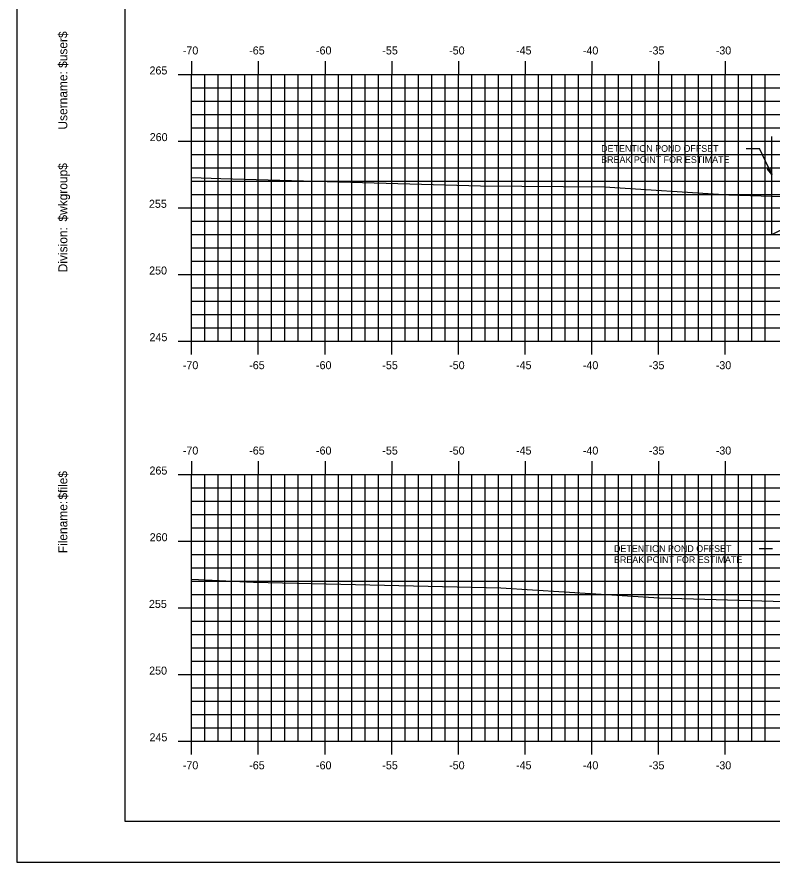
# Model space of a CAD drawing. Extents: x 1160718 to 1173142, y 616002 to 617630.
# Drawn here: x 1170766.3 to 1170822.9, y 616613.9 to 616677.2 of the extents above; entities that cross this region are included whole.
import ezdxf

# ---------------------------------------------------------------- set-up
doc = ezdxf.new("R2010")
doc.units = 0
for name, color, linetype in [('ANNOTATION', 7, 'Continuous'), ('BORDER', 7, 'Continuous'), ('D_Roadway_Centerline', 7, 'Continuous'), ('D_Roadway_Edge_Pavement', 7, 'Continuous'), ('D_Roadway_Edge_TW', 7, 'Continuous'), ('D_Roadway_Pavement', 7, 'Continuous'), ('H_V ANNOTATION', 7, 'Continuous'), ('MAJOR', 7, 'Continuous'), ('MINOR', 7, 'Continuous'), ('PLOT BOUNDARY', 7, 'Continuous'), ('S_Roadway_Centerline', 7, 'Continuous')]:
    doc.layers.add(name, color=color, linetype=linetype)

msp = doc.modelspace()

# ---------------------------------------------------------------- linework, layer by layer
at = {"layer": 'ANNOTATION'}
for p, q in [((1170820.997, 616667.377), (1170821.997, 616667.377)), ((1170822.9, 616665.436), (1170821.997, 616667.377)), ((1170821.96, 616637.377), (1170822.96, 616637.377))]:
    msp.add_line(p, q, dxfattribs=at)
msp.add_lwpolyline([(1170822.802, 616665.942), (1170822.9, 616665.436), (1170822.576, 616665.837)], close=True, dxfattribs=at)
at = {"layer": 'BORDER'}
for p, q in [((1170774.42, 616721.928), (1170774.42, 616616.928)), ((1170774.42, 616616.928), (1170934.42, 616616.928))]:
    msp.add_line(p, q, dxfattribs=at)
at = {"layer": 'D_Roadway_Centerline'}
msp.add_lwpolyline([(1170822.9, 616660.928), (1170825.392, 616662.175), (1170830.356, 616664.657)], dxfattribs=at)
at = {"layer": 'D_Roadway_Edge_Pavement'}
for points in [[(1170779.42, 616660.928), (1170822.9, 616660.928)], [(1170779.42, 616630.928), (1170823.863, 616630.928), (1170825.392, 616631.693)]]:
    msp.add_lwpolyline(points, dxfattribs=at)
at = {"layer": 'D_Roadway_Edge_TW'}
msp.add_line((1170779.42, 616660.928), (1170822.9, 616660.928), dxfattribs=at)
at = {"layer": 'D_Roadway_Pavement'}
msp.add_line((1170822.9, 616660.928), (1170822.9, 616668.285), dxfattribs=at)
at = {"layer": 'MAJOR'}
for p, q in [((1170779.42, 616673.93), (1170779.42, 616672.928)), ((1170784.42, 616673.93), (1170784.42, 616672.928)), ((1170789.42, 616673.93), (1170789.42, 616672.928)), ((1170794.42, 616673.93), (1170794.42, 616672.928)), ((1170799.42, 616673.93), (1170799.42, 616672.928)), ((1170804.42, 616673.93), (1170804.42, 616672.928)), ((1170809.42, 616673.93), (1170809.42, 616672.928)), ((1170814.42, 616673.93), (1170814.42, 616672.928)), ((1170819.42, 616673.93), (1170819.42, 616672.928)), ((1170778.418, 616672.928), (1170779.42, 616672.928)), ((1170779.42, 616672.928), (1170919.42, 616672.928)), ((1170779.42, 616652.928), (1170779.42, 616672.928)), ((1170779.42, 616652.928), (1170779.42, 616672.928)), ((1170779.42, 616672.928), (1170919.42, 616672.928)), ((1170784.42, 616652.928), (1170784.42, 616672.928)), ((1170789.42, 616652.928), (1170789.42, 616672.928)), ((1170794.42, 616652.928), (1170794.42, 616672.928)), ((1170799.42, 616652.928), (1170799.42, 616672.928)), ((1170804.42, 616652.928), (1170804.42, 616672.928)), ((1170809.42, 616652.928), (1170809.42, 616672.928)), ((1170814.42, 616652.928), (1170814.42, 616672.928)), ((1170819.42, 616652.928), (1170819.42, 616672.928)), ((1170778.418, 616667.928), (1170779.42, 616667.928)), ((1170779.42, 616667.928), (1170919.42, 616667.928)), ((1170778.418, 616662.928), (1170779.42, 616662.928)), ((1170779.42, 616662.928), (1170919.42, 616662.928)), ((1170778.418, 616657.928), (1170779.42, 616657.928)), ((1170779.42, 616657.928), (1170919.42, 616657.928)), ((1170778.418, 616652.928), (1170779.42, 616652.928)), ((1170779.42, 616652.928), (1170919.42, 616652.928)), ((1170779.42, 616652.928), (1170919.42, 616652.928)), ((1170779.42, 616651.926), (1170779.42, 616652.928)), ((1170784.42, 616651.926), (1170784.42, 616652.928)), ((1170789.42, 616651.926), (1170789.42, 616652.928)), ((1170794.42, 616651.926), (1170794.42, 616652.928)), ((1170799.42, 616651.926), (1170799.42, 616652.928)), ((1170804.42, 616651.926), (1170804.42, 616652.928)), ((1170809.42, 616651.926), (1170809.42, 616652.928)), ((1170814.42, 616651.926), (1170814.42, 616652.928)), ((1170819.42, 616651.926), (1170819.42, 616652.928)), ((1170779.42, 616643.93), (1170779.42, 616642.928)), ((1170784.42, 616643.93), (1170784.42, 616642.928)), ((1170789.42, 616643.93), (1170789.42, 616642.928)), ((1170794.42, 616643.93), (1170794.42, 616642.928)), ((1170799.42, 616643.93), (1170799.42, 616642.928)), ((1170804.42, 616643.93), (1170804.42, 616642.928)), ((1170809.42, 616643.93), (1170809.42, 616642.928)), ((1170814.42, 616643.93), (1170814.42, 616642.928)), ((1170819.42, 616643.93), (1170819.42, 616642.928)), ((1170778.418, 616642.928), (1170779.42, 616642.928)), ((1170779.42, 616642.928), (1170919.42, 616642.928)), ((1170779.42, 616622.928), (1170779.42, 616642.928)), ((1170779.42, 616622.928), (1170779.42, 616642.928)), ((1170779.42, 616642.928), (1170919.42, 616642.928)), ((1170784.42, 616622.928), (1170784.42, 616642.928)), ((1170789.42, 616622.928), (1170789.42, 616642.928)), ((1170794.42, 616622.928), (1170794.42, 616642.928)), ((1170799.42, 616622.928), (1170799.42, 616642.928)), ((1170804.42, 616622.928), (1170804.42, 616642.928)), ((1170809.42, 616622.928), (1170809.42, 616642.928)), ((1170814.42, 616622.928), (1170814.42, 616642.928)), ((1170819.42, 616622.928), (1170819.42, 616642.928)), ((1170778.418, 616637.928), (1170779.42, 616637.928)), ((1170779.42, 616637.928), (1170919.42, 616637.928)), ((1170778.418, 616632.928), (1170779.42, 616632.928)), ((1170779.42, 616632.928), (1170919.42, 616632.928)), ((1170779.42, 616630.928), (1170812.185, 616630.928)), ((1170778.418, 616627.928), (1170779.42, 616627.928)), ((1170779.42, 616627.928), (1170919.42, 616627.928)), ((1170778.418, 616622.928), (1170779.42, 616622.928)), ((1170779.42, 616622.928), (1170919.42, 616622.928)), ((1170779.42, 616622.928), (1170919.42, 616622.928)), ((1170779.42, 616621.926), (1170779.42, 616622.928)), ((1170784.42, 616621.926), (1170784.42, 616622.928)), ((1170789.42, 616621.926), (1170789.42, 616622.928)), ((1170794.42, 616621.926), (1170794.42, 616622.928)), ((1170799.42, 616621.926), (1170799.42, 616622.928)), ((1170804.42, 616621.926), (1170804.42, 616622.928)), ((1170809.42, 616621.926), (1170809.42, 616622.928)), ((1170814.42, 616621.926), (1170814.42, 616622.928)), ((1170819.42, 616621.926), (1170819.42, 616622.928))]:
    msp.add_line(p, q, dxfattribs=at)
at = {"layer": 'MINOR'}
for p, q in [((1170780.42, 616652.928), (1170780.42, 616672.928)), ((1170781.42, 616652.928), (1170781.42, 616672.928)), ((1170782.42, 616652.928), (1170782.42, 616672.928)), ((1170783.42, 616652.928), (1170783.42, 616672.928)), ((1170785.42, 616652.928), (1170785.42, 616672.928)), ((1170786.42, 616652.928), (1170786.42, 616672.928)), ((1170787.42, 616652.928), (1170787.42, 616672.928)), ((1170788.42, 616652.928), (1170788.42, 616672.928)), ((1170790.42, 616652.928), (1170790.42, 616672.928)), ((1170791.42, 616652.928), (1170791.42, 616672.928)), ((1170792.42, 616652.928), (1170792.42, 616672.928)), ((1170793.42, 616652.928), (1170793.42, 616672.928)), ((1170795.42, 616652.928), (1170795.42, 616672.928)), ((1170796.42, 616652.928), (1170796.42, 616672.928)), ((1170797.42, 616652.928), (1170797.42, 616672.928)), ((1170798.42, 616652.928), (1170798.42, 616672.928)), ((1170800.42, 616652.928), (1170800.42, 616672.928)), ((1170801.42, 616652.928), (1170801.42, 616672.928)), ((1170802.42, 616652.928), (1170802.42, 616672.928)), ((1170803.42, 616652.928), (1170803.42, 616672.928)), ((1170805.42, 616652.928), (1170805.42, 616672.928)), ((1170806.42, 616652.928), (1170806.42, 616672.928)), ((1170807.42, 616652.928), (1170807.42, 616672.928)), ((1170808.42, 616652.928), (1170808.42, 616672.928)), ((1170810.42, 616652.928), (1170810.42, 616672.928)), ((1170811.42, 616652.928), (1170811.42, 616672.928)), ((1170812.42, 616652.928), (1170812.42, 616672.928)), ((1170813.42, 616652.928), (1170813.42, 616672.928)), ((1170815.42, 616652.928), (1170815.42, 616672.928)), ((1170816.42, 616652.928), (1170816.42, 616672.928)), ((1170817.42, 616652.928), (1170817.42, 616672.928)), ((1170818.42, 616652.928), (1170818.42, 616672.928)), ((1170820.42, 616652.928), (1170820.42, 616672.928)), ((1170821.42, 616652.928), (1170821.42, 616672.928)), ((1170822.42, 616652.928), (1170822.42, 616672.928)), ((1170779.42, 616671.928), (1170919.42, 616671.928)), ((1170779.42, 616671.928), (1170780.422, 616671.928)), ((1170779.42, 616670.928), (1170919.42, 616670.928)), ((1170779.42, 616670.928), (1170780.422, 616670.928)), ((1170779.42, 616669.928), (1170919.42, 616669.928)), ((1170779.42, 616669.928), (1170780.422, 616669.928)), ((1170779.42, 616668.928), (1170919.42, 616668.928)), ((1170779.42, 616668.928), (1170780.422, 616668.928)), ((1170779.42, 616666.928), (1170919.42, 616666.928)), ((1170779.42, 616666.928), (1170780.422, 616666.928)), ((1170779.42, 616665.928), (1170919.42, 616665.928)), ((1170779.42, 616665.928), (1170780.422, 616665.928)), ((1170779.42, 616664.928), (1170919.42, 616664.928)), ((1170779.42, 616664.928), (1170780.422, 616664.928)), ((1170779.42, 616663.928), (1170919.42, 616663.928)), ((1170779.42, 616663.928), (1170780.422, 616663.928)), ((1170779.42, 616661.928), (1170919.42, 616661.928)), ((1170779.42, 616661.928), (1170780.422, 616661.928)), ((1170779.42, 616660.928), (1170919.42, 616660.928)), ((1170779.42, 616660.928), (1170780.422, 616660.928)), ((1170779.42, 616659.928), (1170919.42, 616659.928)), ((1170779.42, 616659.928), (1170780.422, 616659.928)), ((1170779.42, 616658.928), (1170919.42, 616658.928)), ((1170779.42, 616658.928), (1170780.422, 616658.928)), ((1170779.42, 616656.928), (1170919.42, 616656.928)), ((1170779.42, 616656.928), (1170780.422, 616656.928)), ((1170779.42, 616655.928), (1170919.42, 616655.928)), ((1170779.42, 616655.928), (1170780.422, 616655.928)), ((1170779.42, 616654.928), (1170919.42, 616654.928)), ((1170779.42, 616654.928), (1170780.422, 616654.928)), ((1170779.42, 616653.928), (1170919.42, 616653.928)), ((1170779.42, 616653.928), (1170780.422, 616653.928)), ((1170780.42, 616622.928), (1170780.42, 616642.928)), ((1170781.42, 616622.928), (1170781.42, 616642.928)), ((1170782.42, 616622.928), (1170782.42, 616642.928)), ((1170783.42, 616622.928), (1170783.42, 616642.928)), ((1170785.42, 616622.928), (1170785.42, 616642.928)), ((1170786.42, 616622.928), (1170786.42, 616642.928)), ((1170787.42, 616622.928), (1170787.42, 616642.928)), ((1170788.42, 616622.928), (1170788.42, 616642.928)), ((1170790.42, 616622.928), (1170790.42, 616642.928)), ((1170791.42, 616622.928), (1170791.42, 616642.928)), ((1170792.42, 616622.928), (1170792.42, 616642.928)), ((1170793.42, 616622.928), (1170793.42, 616642.928)), ((1170795.42, 616622.928), (1170795.42, 616642.928)), ((1170796.42, 616622.928), (1170796.42, 616642.928)), ((1170797.42, 616622.928), (1170797.42, 616642.928)), ((1170798.42, 616622.928), (1170798.42, 616642.928)), ((1170800.42, 616622.928), (1170800.42, 616642.928)), ((1170801.42, 616622.928), (1170801.42, 616642.928)), ((1170802.42, 616622.928), (1170802.42, 616642.928)), ((1170803.42, 616622.928), (1170803.42, 616642.928)), ((1170805.42, 616622.928), (1170805.42, 616642.928)), ((1170806.42, 616622.928), (1170806.42, 616642.928)), ((1170807.42, 616622.928), (1170807.42, 616642.928)), ((1170808.42, 616622.928), (1170808.42, 616642.928)), ((1170810.42, 616622.928), (1170810.42, 616642.928)), ((1170811.42, 616622.928), (1170811.42, 616642.928)), ((1170812.42, 616622.928), (1170812.42, 616642.928)), ((1170813.42, 616622.928), (1170813.42, 616642.928)), ((1170815.42, 616622.928), (1170815.42, 616642.928)), ((1170816.42, 616622.928), (1170816.42, 616642.928)), ((1170817.42, 616622.928), (1170817.42, 616642.928)), ((1170818.42, 616622.928), (1170818.42, 616642.928)), ((1170820.42, 616622.928), (1170820.42, 616642.928)), ((1170821.42, 616622.928), (1170821.42, 616642.928)), ((1170822.42, 616622.928), (1170822.42, 616642.928)), ((1170779.42, 616641.928), (1170919.42, 616641.928)), ((1170779.42, 616641.928), (1170780.422, 616641.928)), ((1170779.42, 616640.928), (1170919.42, 616640.928)), ((1170779.42, 616640.928), (1170780.422, 616640.928)), ((1170779.42, 616639.928), (1170919.42, 616639.928)), ((1170779.42, 616639.928), (1170780.422, 616639.928)), ((1170779.42, 616638.928), (1170919.42, 616638.928)), ((1170779.42, 616638.928), (1170780.422, 616638.928)), ((1170779.42, 616636.928), (1170919.42, 616636.928)), ((1170779.42, 616636.928), (1170780.422, 616636.928)), ((1170779.42, 616635.928), (1170919.42, 616635.928)), ((1170779.42, 616635.928), (1170780.422, 616635.928)), ((1170779.42, 616634.928), (1170919.42, 616634.928)), ((1170779.42, 616634.928), (1170780.422, 616634.928)), ((1170779.42, 616633.928), (1170919.42, 616633.928)), ((1170779.42, 616633.928), (1170780.422, 616633.928)), ((1170779.42, 616631.928), (1170919.42, 616631.928)), ((1170779.42, 616631.928), (1170780.422, 616631.928)), ((1170779.42, 616630.928), (1170919.42, 616630.928)), ((1170779.42, 616630.928), (1170780.422, 616630.928)), ((1170779.42, 616629.928), (1170919.42, 616629.928)), ((1170779.42, 616629.928), (1170780.422, 616629.928)), ((1170779.42, 616628.928), (1170919.42, 616628.928)), ((1170779.42, 616628.928), (1170780.422, 616628.928)), ((1170779.42, 616626.928), (1170919.42, 616626.928)), ((1170779.42, 616626.928), (1170780.422, 616626.928)), ((1170779.42, 616625.928), (1170919.42, 616625.928)), ((1170779.42, 616625.928), (1170780.422, 616625.928)), ((1170779.42, 616624.928), (1170919.42, 616624.928)), ((1170779.42, 616624.928), (1170780.422, 616624.928)), ((1170779.42, 616623.928), (1170919.42, 616623.928)), ((1170779.42, 616623.928), (1170780.422, 616623.928))]:
    msp.add_line(p, q, dxfattribs=at)
at = {"layer": 'PLOT BOUNDARY'}
msp.add_lwpolyline([(1170766.327, 616613.869), (1170936.327, 616613.869), (1170936.327, 616723.869), (1170766.327, 616723.869)], close=True, dxfattribs=at)
at = {"layer": 'S_Roadway_Centerline'}
for points in [[(1170779.42, 616665.198), (1170781.611, 616665.115), (1170801.067, 616664.568), (1170810.371, 616664.507), (1170819.699, 616663.892), (1170841.601, 616663.226), (1170850.475, 616661.686), (1170853.343, 616661.344), (1170856.046, 616661.968), (1170866.73, 616664.84), (1170867.699, 616665.045), (1170868.716, 616665.251), (1170868.988, 616665.306), (1170871.66, 616665.385), (1170884.356, 616665.721)], [(1170779.42, 616635.074), (1170784.072, 616634.861), (1170802.594, 616634.435), (1170814.467, 616633.692), (1170834.121, 616633.112), (1170845.392, 616632.012), (1170849.929, 616630.686), (1170856.722, 616629.466), (1170856.955, 616629.424), (1170857.609, 616629.63), (1170866.647, 616632.093), (1170874.152, 616634.1), (1170875.958, 616634.539), (1170876.116, 616634.569), (1170879.288, 616634.791)]]:
    msp.add_lwpolyline(points, dxfattribs=at)

# ---------------------------------------------------------------- texts
at = {"layer": 'ANNOTATION'}
for s, p in [('DETENTION POND OFFSET', (1170810.117, 616667.127)), ('BREAK POINT FOR ESTIMATE', (1170810.117, 616666.292)), ('DETENTION POND OFFSET', (1170811.079, 616637.127)), ('BREAK POINT FOR ESTIMATE', (1170811.079, 616636.292))]:
    msp.add_text(s, height=0.5, dxfattribs=at).set_placement(p)
at = {"layer": 'BORDER'}
for s, p in [('$user$', (1170770.105, 616673.42)), ('Username:', (1170770.105, 616668.796)), ('$wkgroup$', (1170770.105, 616661.898)), ('Division:', (1170770.105, 616658.095)), ('$file$', (1170770.105, 616641.054)), ('Filename:', (1170770.105, 616637.027))]:
    msp.add_text(s, height=0.6696, rotation=90, dxfattribs=at).set_placement(p)
at = {"layer": 'H_V ANNOTATION'}
for s, p in [('-70', (1170778.762, 616674.428)), ('-65', (1170783.738, 616674.428)), ('-60', (1170788.746, 616674.428)), ('-55', (1170793.716, 616674.428)), ('-50', (1170798.724, 616674.428)), ('-45', (1170803.738, 616674.428)), ('-40', (1170808.746, 616674.428)), ('-35', (1170813.7, 616674.428)), ('-30', (1170818.708, 616674.428)), ('265', (1170776.266, 616672.928)), ('260', (1170776.282, 616667.928)), ('255', (1170776.223, 616662.928)), ('250', (1170776.239, 616657.928)), ('245', (1170776.266, 616652.928)), ('-70', (1170778.762, 616650.828)), ('-65', (1170783.738, 616650.828)), ('-60', (1170788.746, 616650.828)), ('-55', (1170793.716, 616650.828)), ('-50', (1170798.724, 616650.828)), ('-45', (1170803.738, 616650.828)), ('-40', (1170808.746, 616650.828)), ('-35', (1170813.7, 616650.828)), ('-30', (1170818.708, 616650.828)), ('-70', (1170778.762, 616644.428)), ('-65', (1170783.738, 616644.428)), ('-60', (1170788.746, 616644.428)), ('-55', (1170793.716, 616644.428)), ('-50', (1170798.724, 616644.428)), ('-45', (1170803.738, 616644.428)), ('-40', (1170808.746, 616644.428)), ('-35', (1170813.7, 616644.428)), ('-30', (1170818.708, 616644.428)), ('265', (1170776.266, 616642.928)), ('260', (1170776.282, 616637.928)), ('255', (1170776.223, 616632.928)), ('250', (1170776.239, 616627.928)), ('245', (1170776.266, 616622.928)), ('-70', (1170778.762, 616620.828)), ('-65', (1170783.738, 616620.828)), ('-60', (1170788.746, 616620.828)), ('-55', (1170793.716, 616620.828)), ('-50', (1170798.724, 616620.828)), ('-45', (1170803.738, 616620.828)), ('-40', (1170808.746, 616620.828)), ('-35', (1170813.7, 616620.828)), ('-30', (1170818.708, 616620.828))]:
    msp.add_text(s, height=0.6, dxfattribs=at).set_placement(p)

doc.saveas('drawing.dxf')
